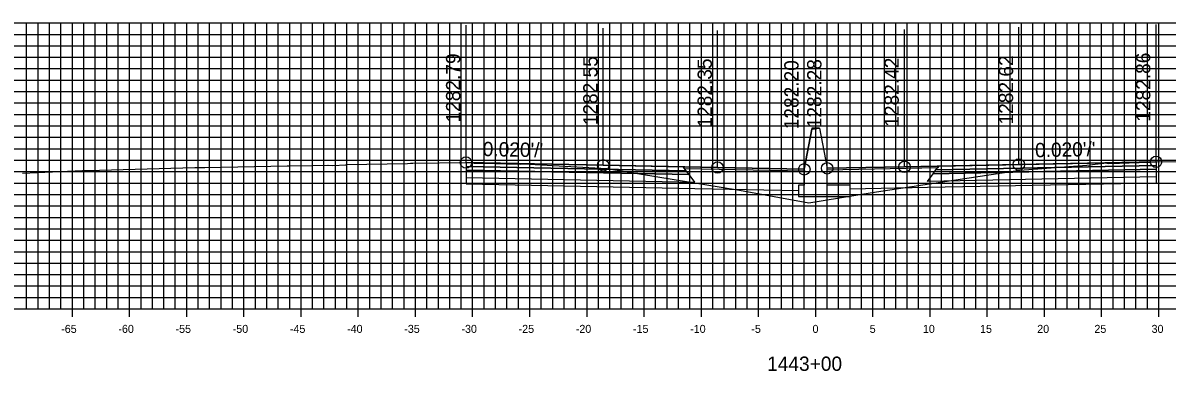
# Model space of a CAD drawing. Extents: x 674939 to 678919, y 750652 to 765176.
# Drawn here: x 678679.2 to 678779.3, y 759087.1 to 759117.6 of the extents above; entities that cross this region are included whole.
import ezdxf

# ---------------------------------------------------------------- set-up
doc = ezdxf.new("R2010")
doc.units = 0
for name, color, linetype in [('R_Alt Surface', 7, 'Continuous'), ('R_Axis', 7, 'Continuous'), ('R_Axis Annot', 7, 'Continuous'), ('R_Exist Surface', 7, 'Continuous'), ('R_Fin Surface', 7, 'Continuous'), ('R_Grid', 7, 'Continuous'), ('R_No Plot', 7, 'Continuous'), ('R_Proposed Road', 7, 'Continuous'), ('R_Xsect Elev', 7, 'Continuous'), ('R_Xsect Slope', 7, 'Continuous')]:
    doc.layers.add(name, color=color, linetype=linetype)

msp = doc.modelspace()

# ---------------------------------------------------------------- linework, layer by layer
for points in [[(678748.86, 759108.34), (678748.86, 759108.34), (678748.2, 759108.34), (678748.2, 759108.25)], [(678748.86, 759108.34), (678749.53, 759104.84)], [(678748.2, 759108.25), (678747.53, 759104.75)]]:
    msp.add_lwpolyline(points)
at = {"layer": 'R_Alt Surface'}
for points in [[(678717.95, 759105.01), (678717.95, 759104.68), (678737.45, 759104.29), (678737.2, 759104.63)], [(678717.95, 759104.68), (678717.95, 759104.02), (678737.95, 759103.62), (678737.45, 759104.29)], [(678778.29, 759104.75), (678778.29, 759104.09), (678758.29, 759103.69), (678758.79, 759104.36)], [(678778.29, 759105.08), (678778.29, 759104.75), (678758.79, 759104.36), (678759.04, 759104.7)]]:
    msp.add_lwpolyline(points, close=True, dxfattribs=at)
for points in [[(678717.95, 759104.02), (678717.95, 759103.48), (678737.95, 759103.08), (678747.03, 759102.9)], [(678778.29, 759104.09), (678778.29, 759103.55), (678758.29, 759103.15), (678751.53, 759103.02)]]:
    msp.add_lwpolyline(points, dxfattribs=at)
at = {"layer": 'R_Axis'}
for p, q in [((678683.53, 759091.85), (678683.53, 759093.25)), ((678688.53, 759091.85), (678688.53, 759093.25)), ((678693.53, 759091.85), (678693.53, 759093.25)), ((678698.53, 759091.85), (678698.53, 759093.25)), ((678703.53, 759091.85), (678703.53, 759093.25)), ((678708.53, 759091.85), (678708.53, 759093.25)), ((678713.53, 759091.85), (678713.53, 759093.25)), ((678718.53, 759091.85), (678718.53, 759093.25)), ((678723.53, 759091.85), (678723.53, 759093.25)), ((678728.53, 759091.85), (678728.53, 759093.25)), ((678733.53, 759091.85), (678733.53, 759093.25)), ((678738.53, 759091.85), (678738.53, 759093.25)), ((678743.53, 759091.85), (678743.53, 759093.25)), ((678748.53, 759091.85), (678748.53, 759093.25)), ((678753.53, 759091.85), (678753.53, 759093.25)), ((678758.53, 759091.85), (678758.53, 759093.25)), ((678763.53, 759091.85), (678763.53, 759093.25)), ((678768.53, 759091.85), (678768.53, 759093.25)), ((678773.53, 759091.85), (678773.53, 759093.25)), ((678778.53, 759091.85), (678778.53, 759093.25)), ((678598.53, 759092.55), (678898.53, 759092.55))]:
    msp.add_line(p, q, dxfattribs=at)
at = {"layer": 'R_Exist Surface'}
msp.add_lwpolyline([(678679.17, 759104.41), (678684.42, 759104.64), (678684.86, 759104.65), (678694.23, 759104.9), (678694.45, 759104.9), (678694.45, 759104.9), (678694.53, 759104.9), (678694.93, 759104.91), (678695.11, 759104.91), (678702.32, 759105.06), (678702.46, 759105.06), (678702.56, 759105.06), (678704.47, 759105.08), (678704.53, 759105.09), (678705.87, 759105.11), (678705.91, 759105.11), (678706.29, 759105.09), (678707.43, 759105.15), (678707.5, 759105.16), (678712.84, 759105.27), (678713.1, 759105.28), (678713.3, 759105.28), (678717.94, 759105.34), (678717.95, 759105.34), (678718.27, 759105.34), (678718.29, 759105.34), (678718.67, 759105.28), (678718.69, 759105.28), (678719.45, 759105.28), (678719.5, 759105.28), (678719.55, 759105.28), (678721.46, 759105.23), (678721.53, 759105.22), (678722.68, 759105.2), (678722.69, 759105.2), (678722.78, 759105.22), (678722.94, 759105.22), (678730.27, 759104.82), (678741.86, 759102.93), (678747.93, 759101.83), (678753.47, 759102.73), (678766.39, 759104.67), (678772.23, 759105.11), (678773.97, 759105.31), (678774, 759105.3), (678774.12, 759105.26), (678774.81, 759105.29), (678775.05, 759105.3), (678775.08, 759105.3), (678777.67, 759105.38), (678777.75, 759105.38), (678777.92, 759105.39), (678777.97, 759105.39), (678778.29, 759105.41), (678778.3, 759105.41), (678778.49, 759105.42), (678783.67, 759105.35)], dxfattribs=at)
at = {"layer": 'R_Fin Surface'}
for points in [[(678717.95, 759105.34), (678729.95, 759105.1), (678736.95, 759104.96), (678739.95, 759104.9), (678747.53, 759104.75), (678748.2, 759108.25), (678748.86, 759108.34), (678749.53, 759104.84), (678756.29, 759104.97), (678759.29, 759105.03), (678766.29, 759105.17), (678778.29, 759105.41)], [(678747.53, 759104.75), (678739.95, 759104.9), (678729.95, 759105.1), (678717.95, 759105.34)], [(678778.29, 759105.41), (678766.29, 759105.17), (678756.29, 759104.97), (678749.53, 759104.84)]]:
    msp.add_lwpolyline(points, dxfattribs=at)
for points in [[(678717.95, 759105.34), (678717.95, 759105.01), (678737.2, 759104.63), (678736.95, 759104.96)], [(678778.29, 759105.41), (678778.29, 759105.08), (678759.04, 759104.7), (678759.29, 759105.03)], [(678736.95, 759104.96), (678747.53, 759104.75), (678747.54, 759104.59), (678737.07, 759104.8)], [(678759.17, 759104.87), (678749.53, 759104.68), (678749.53, 759104.84), (678759.29, 759105.03)]]:
    msp.add_lwpolyline(points, close=True, dxfattribs=at)
at = {"layer": 'R_Grid'}
for p, q in [((678598.53, 759117.55), (678898.53, 759117.55)), ((678679.53, 759092.55), (678679.53, 759117.55)), ((678680.53, 759092.55), (678680.53, 759117.55)), ((678681.53, 759092.55), (678681.53, 759117.55)), ((678682.53, 759092.55), (678682.53, 759117.55)), ((678683.53, 759092.55), (678683.53, 759117.55)), ((678684.53, 759092.55), (678684.53, 759117.55)), ((678685.53, 759092.55), (678685.53, 759117.55)), ((678686.53, 759092.55), (678686.53, 759117.55)), ((678687.53, 759092.55), (678687.53, 759117.55)), ((678688.53, 759092.55), (678688.53, 759117.55)), ((678689.53, 759092.55), (678689.53, 759117.55)), ((678690.53, 759092.55), (678690.53, 759117.55)), ((678691.53, 759092.55), (678691.53, 759117.55)), ((678692.53, 759092.55), (678692.53, 759117.55)), ((678693.53, 759092.55), (678693.53, 759117.55)), ((678694.53, 759092.55), (678694.53, 759117.55)), ((678695.53, 759092.55), (678695.53, 759117.55)), ((678696.53, 759092.55), (678696.53, 759117.55)), ((678697.53, 759092.55), (678697.53, 759117.55)), ((678698.53, 759092.55), (678698.53, 759117.55)), ((678699.53, 759092.55), (678699.53, 759117.55)), ((678700.53, 759092.55), (678700.53, 759117.55)), ((678701.53, 759092.55), (678701.53, 759117.55)), ((678702.53, 759092.55), (678702.53, 759117.55)), ((678703.53, 759092.55), (678703.53, 759117.55)), ((678704.53, 759092.55), (678704.53, 759117.55)), ((678705.53, 759092.55), (678705.53, 759117.55)), ((678706.53, 759092.55), (678706.53, 759117.55)), ((678707.53, 759092.55), (678707.53, 759117.55)), ((678708.53, 759092.55), (678708.53, 759117.55)), ((678709.53, 759092.55), (678709.53, 759117.55)), ((678710.53, 759092.55), (678710.53, 759117.55)), ((678711.53, 759092.55), (678711.53, 759117.55)), ((678712.53, 759092.55), (678712.53, 759117.55)), ((678713.53, 759092.55), (678713.53, 759117.55)), ((678714.53, 759092.55), (678714.53, 759117.55)), ((678715.53, 759092.55), (678715.53, 759117.55)), ((678716.53, 759092.55), (678716.53, 759117.55)), ((678717.53, 759092.55), (678717.53, 759117.55)), ((678718.53, 759092.55), (678718.53, 759117.55)), ((678719.53, 759092.55), (678719.53, 759117.55)), ((678720.53, 759092.55), (678720.53, 759117.55)), ((678721.53, 759092.55), (678721.53, 759117.55)), ((678722.53, 759092.55), (678722.53, 759117.55)), ((678723.53, 759092.55), (678723.53, 759117.55)), ((678724.53, 759092.55), (678724.53, 759117.55)), ((678725.53, 759092.55), (678725.53, 759117.55)), ((678726.53, 759092.55), (678726.53, 759117.55)), ((678727.53, 759092.55), (678727.53, 759117.55)), ((678728.53, 759092.55), (678728.53, 759117.55)), ((678729.53, 759092.55), (678729.53, 759117.55)), ((678730.53, 759092.55), (678730.53, 759117.55)), ((678731.53, 759092.55), (678731.53, 759117.55)), ((678732.53, 759092.55), (678732.53, 759117.55)), ((678733.53, 759092.55), (678733.53, 759117.55)), ((678734.53, 759092.55), (678734.53, 759117.55)), ((678735.53, 759092.55), (678735.53, 759117.55)), ((678736.53, 759092.55), (678736.53, 759117.55)), ((678737.53, 759092.55), (678737.53, 759117.55)), ((678738.53, 759092.55), (678738.53, 759117.55)), ((678739.53, 759092.55), (678739.53, 759117.55)), ((678740.53, 759092.55), (678740.53, 759117.55)), ((678741.53, 759092.55), (678741.53, 759117.55)), ((678742.53, 759092.55), (678742.53, 759117.55)), ((678743.53, 759092.55), (678743.53, 759117.55)), ((678744.53, 759092.55), (678744.53, 759117.55)), ((678745.53, 759092.55), (678745.53, 759117.55)), ((678746.53, 759092.55), (678746.53, 759117.55)), ((678747.53, 759092.55), (678747.53, 759117.55)), ((678748.53, 759092.55), (678748.53, 759117.55)), ((678749.53, 759092.55), (678749.53, 759117.55)), ((678750.53, 759092.55), (678750.53, 759117.55)), ((678751.53, 759092.55), (678751.53, 759117.55)), ((678752.53, 759092.55), (678752.53, 759117.55)), ((678753.53, 759092.55), (678753.53, 759117.55)), ((678754.53, 759092.55), (678754.53, 759117.55)), ((678755.53, 759092.55), (678755.53, 759117.55)), ((678756.53, 759092.55), (678756.53, 759117.55)), ((678757.53, 759092.55), (678757.53, 759117.55)), ((678758.53, 759092.55), (678758.53, 759117.55)), ((678759.53, 759092.55), (678759.53, 759117.55)), ((678760.53, 759092.55), (678760.53, 759117.55)), ((678761.53, 759092.55), (678761.53, 759117.55)), ((678762.53, 759092.55), (678762.53, 759117.55)), ((678763.53, 759092.55), (678763.53, 759117.55)), ((678764.53, 759092.55), (678764.53, 759117.55)), ((678765.53, 759092.55), (678765.53, 759117.55)), ((678766.53, 759092.55), (678766.53, 759117.55)), ((678767.53, 759092.55), (678767.53, 759117.55)), ((678768.53, 759092.55), (678768.53, 759117.55)), ((678769.53, 759092.55), (678769.53, 759117.55)), ((678770.53, 759092.55), (678770.53, 759117.55)), ((678771.53, 759092.55), (678771.53, 759117.55)), ((678772.53, 759092.55), (678772.53, 759117.55)), ((678773.53, 759092.55), (678773.53, 759117.55)), ((678774.53, 759092.55), (678774.53, 759117.55)), ((678775.53, 759092.55), (678775.53, 759117.55)), ((678776.53, 759092.55), (678776.53, 759117.55)), ((678777.53, 759092.55), (678777.53, 759117.55)), ((678778.53, 759092.55), (678778.53, 759117.55)), ((678598.53, 759116.55), (678898.53, 759116.55)), ((678598.53, 759115.55), (678898.53, 759115.55)), ((678598.53, 759114.55), (678898.53, 759114.55)), ((678598.53, 759113.55), (678898.53, 759113.55)), ((678598.53, 759112.55), (678898.53, 759112.55)), ((678598.53, 759111.55), (678898.53, 759111.55)), ((678598.53, 759110.55), (678898.53, 759110.55)), ((678598.53, 759109.55), (678898.53, 759109.55)), ((678598.53, 759108.55), (678898.53, 759108.55)), ((678598.53, 759107.55), (678898.53, 759107.55)), ((678598.53, 759106.55), (678898.53, 759106.55)), ((678598.53, 759105.55), (678898.53, 759105.55)), ((678598.53, 759104.55), (678898.53, 759104.55)), ((678598.53, 759103.55), (678898.53, 759103.55)), ((678598.53, 759102.55), (678898.53, 759102.55)), ((678598.53, 759101.55), (678898.53, 759101.55)), ((678598.53, 759100.55), (678898.53, 759100.55)), ((678598.53, 759099.55), (678898.53, 759099.55)), ((678598.53, 759098.55), (678898.53, 759098.55)), ((678598.53, 759097.55), (678898.53, 759097.55)), ((678598.53, 759096.55), (678898.53, 759096.55)), ((678598.53, 759095.55), (678898.53, 759095.55)), ((678598.53, 759094.55), (678898.53, 759094.55)), ((678598.53, 759093.55), (678898.53, 759093.55)), ((678598.53, 759092.55), (678898.53, 759092.55))]:
    msp.add_line(p, q, dxfattribs=at)
at = {"layer": 'R_No Plot'}
for centre in [(678717.95, 759105.34), (678729.95, 759105.1), (678739.95, 759104.9), (678749.53, 759104.84), (678756.29, 759104.97), (678766.29, 759105.17), (678778.29, 759105.41), (678747.53, 759104.75)]:
    msp.add_circle(centre, 0.5, dxfattribs=at)
at = {"layer": 'R_Proposed Road'}
msp.add_lwpolyline([(678747.53, 759104.75), (678747.53, 759103.37), (678747.03, 759103.37), (678747.03, 759102.37), (678751.53, 759102.37), (678751.53, 759103.37), (678749.53, 759103.37), (678749.53, 759104.84)], dxfattribs=at)
at = {"layer": 'R_Xsect Elev'}
for p, q in [((678717.95, 759105.34), (678717.95, 759117.34)), ((678778.29, 759105.41), (678778.29, 759117.41)), ((678729.95, 759105.1), (678729.95, 759117.1)), ((678739.95, 759104.9), (678739.95, 759116.9)), ((678747.53, 759104.75), (678747.53, 759116.75)), ((678749.53, 759104.84), (678749.53, 759116.84)), ((678756.29, 759104.97), (678756.29, 759116.97)), ((678766.29, 759105.17), (678766.29, 759117.17))]:
    msp.add_line(p, q, dxfattribs=at)

# ---------------------------------------------------------------- texts
at = {"layer": 'R_Axis Annot'}
for s, height, p in [('-65', 0.7, (678682.55, 759090.45)), ('-60', 0.7, (678687.55, 759090.45)), ('-55', 0.7, (678692.55, 759090.45)), ('-50', 0.7, (678697.55, 759090.45)), ('-45', 0.7, (678702.55, 759090.45)), ('-40', 0.7, (678707.55, 759090.45)), ('-35', 0.7, (678712.55, 759090.45)), ('-30', 0.7, (678717.55, 759090.45)), ('-25', 0.7, (678722.55, 759090.45)), ('-20', 0.7, (678727.55, 759090.45)), ('-15', 0.7, (678732.55, 759090.45)), ('-10', 0.7, (678737.55, 759090.45)), ('-5', 0.7, (678742.9, 759090.45)), ('0', 0.7, (678748.25, 759090.45)), ('5', 0.7, (678753.25, 759090.45)), ('10', 0.7, (678757.9, 759090.45)), ('15', 0.7, (678762.9, 759090.45)), ('20', 0.7, (678767.9, 759090.45)), ('25', 0.7, (678772.9, 759090.45)), ('30', 0.7, (678777.9, 759090.45)), ('1443+00', 1.25, (678744.28, 759087.13))]:
    msp.add_text(s, height=height, dxfattribs=at).set_placement(p)
at = {"layer": 'R_Xsect Elev'}
for s, p in [('1282.79', (678717.45, 759108.84)), ('1282.55', (678729.45, 759108.6)), ('1282.35', (678739.45, 759108.4)), ('1282.28', (678749.03, 759108.34)), ('1282.42', (678755.79, 759108.47)), ('1282.62', (678765.79, 759108.67)), ('1282.86', (678777.79, 759108.91)), ('1282.20', (678747.03, 759108.25))]:
    msp.add_text(s, height=1.25, rotation=90, dxfattribs=at).set_placement(p)
at = {"layer": 'R_Xsect Slope'}
for rotation, p in [(358.8542, (678719.4, 759105.91)), (1.1458, (678767.72, 759105.8))]:
    msp.add_text("0.020'/'", height=1.25, rotation=rotation, dxfattribs=at).set_placement(p)

doc.saveas('drawing.dxf')
